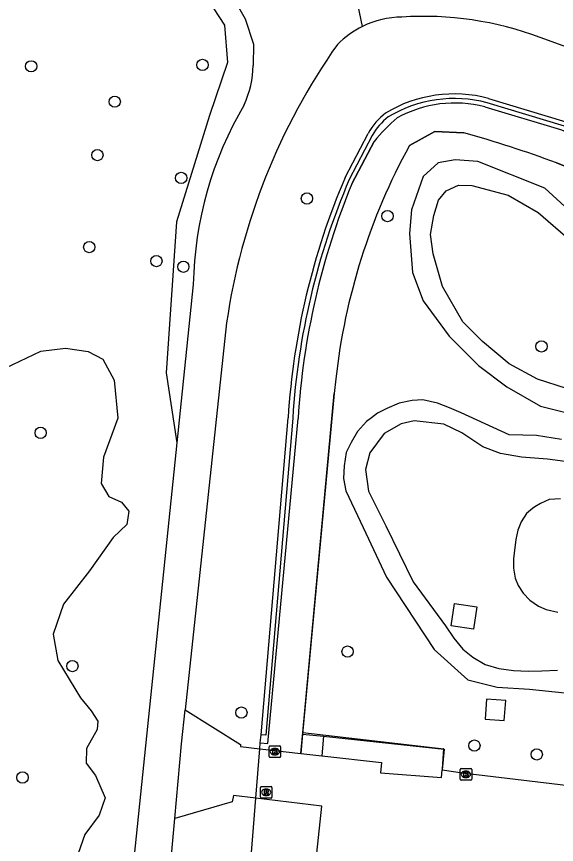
# Model space of a CAD drawing. Extents: x 157466 to 158888, y 383063 to 384677.
# Drawn here: x 157861.4 to 157908.2, y 384343.6 to 384415.4 of the extents above; entities that cross this region are included whole.
import ezdxf

# ---------------------------------------------------------------- set-up
doc = ezdxf.new("R2010")
doc.units = 0
for name, color, linetype in [('IMGEO_Berm_groen', 7, 'Continuous'), ('IMGEO_Boom', 7, 'Continuous'), ('IMGEO_Gemengd_bos', 7, 'Continuous'), ('IMGEO_Groenvoorziening', 7, 'Continuous'), ('IMGEO_Haag', 7, 'Continuous'), ('IMGEO_Hek', 7, 'Continuous'), ('IMGEO_Kolk', 7, 'Continuous'), ('IMGEO_Rijbaan_lokaal_gesloten', 7, 'Continuous'), ('IMGEO_Rioolput', 7, 'Continuous'), ('IMGEO_Voetpad_gesloten', 7, 'Continuous'), ('IMGEO_Voetpad_halfverhard', 7, 'Continuous'), ('IMGEO_Voetpad_onverhard', 7, 'Continuous'), ('IMGEO_Voetpad_open', 7, 'Continuous')]:
    doc.layers.add(name, color=color, linetype=linetype)

msp = doc.modelspace()

# ---------------------------------------------------------------- linework, layer by layer
at = {"layer": 'IMGEO_Berm_groen'}
for points in [[(157882.513, 384352.411), (157882.605, 384353.1)], [(157882.472, 384351.901), (157882.513, 384352.411)]]:
    msp.add_lwpolyline(points, dxfattribs=at)
at = {"layer": 'IMGEO_Boom'}
for centre in [(157862.656, 384411.106), (157877.508, 384411.224), (157869.901, 384408.038), (157868.398, 384403.408), (157875.662, 384401.419), (157886.564, 384399.639), (157893.551, 384398.111), (157867.692, 384395.418), (157873.518, 384394.207), (157875.85, 384393.711), (157906.9, 384386.807), (157863.478, 384379.307), (157890.086, 384360.33), (157866.237, 384359.071), (157880.884, 384355.039), (157901.083, 384352.177), (157906.485, 384351.405), (157861.904, 384349.403)]:
    msp.add_circle(centre, 0.489, dxfattribs=at)
at = {"layer": 'IMGEO_Gemengd_bos'}
for points in [[(157873.744, 384423.533), (157877.086, 384418.3), (157879.405, 384414.669), (157879.68, 384411.433), (157878.124, 384406.833), (157875.266, 384397.599), (157874.358, 384384.514), (157875.291, 384378.432)], [(157860.467, 384384.939), (157863.494, 384386.399), (157865.628, 384386.666), (157867.596, 384386.375), (157868.882, 384385.7), (157869.842, 384383.871), (157870.173, 384380.579), (157868.938, 384377.204), (157868.734, 384374.921), (157869.389, 384373.786), (157870.486, 384373.288), (157871.112, 384372.497), (157870.947, 384371.367), (157869.778, 384370.235), (157867.716, 384367.336), (157865.448, 384364.448), (157864.573, 384361.842), (157864.966, 384359.542), (157866.926, 384356.321), (157867.868, 384355.186), (157868.426, 384354.303), (157868.369, 384353.557), (157867.459, 384351.91), (157867.415, 384350.654), (157868.248, 384349.565), (157869.059, 384347.632), (157868.539, 384346.123), (157867.301, 384344.469), (157865.198, 384338.449)]]:
    msp.add_lwpolyline(points, dxfattribs=at)
at = {"layer": 'IMGEO_Groenvoorziening'}
for points in [[(157901.981, 384407.595), (157908.559, 384405.622), (157917.634, 384402.12), (157957.399, 384386.3), (157956.499, 384378.428), (157957.492, 384377.911)], [(157900.172, 384405.325), (157897.652, 384405.439), (157895.446, 384404.223)], [(157890.484, 384400.961), (157892.399, 384404.582)], [(157947.809, 384387.057), (157946.762, 384387.457), (157940.703, 384389.856), (157908.194, 384402.727)], [(157889.066, 384384.005), (157889.073, 384383.997), (157888.938, 384382.712), (157886.194, 384353.156)], [(157882.513, 384352.411), (157883.17, 384352.358), (157885.796, 384380.561)], [(157907.554, 384373.529), (157906.808, 384373.165), (157906.327, 384372.875), (157906.121, 384372.751), (157905.603, 384372.299), (157905.133, 384371.598), (157904.85, 384370.856), (157904.668, 384370.047), (157904.522, 384368.88), (157904.482, 384368.38), (157904.471, 384367.574), (157904.612, 384366.691), (157904.868, 384366.063), (157905.316, 384365.386), (157905.893, 384364.794), (157906.654, 384364.262), (157907.297, 384363.968), (157908.305, 384363.752)], [(157908.545, 384373.589), (157907.554, 384373.529)], [(157901.29, 384364.213), (157901.003, 384362.266), (157899.069, 384362.551), (157899.356, 384364.498), (157901.29, 384364.213)], [(157886.194, 384353.156), (157886.049, 384351.499)], [(157886.194, 384353.156), (157888.01, 384352.975)], [(157894.562, 384287.641), (157892.858, 384287.839), (157878.978, 384308.018), (157882.13, 384347.606)]]:
    msp.add_lwpolyline(points, dxfattribs=at)
for centre, radius, start, end in [((157899.393, 384397.494), 10.427, 75.62967, 118.6798), ((157904.464, 384394.918), 15.458, 130.67434, 141.30606), ((157875.618, 384315.826), 92.806, 69.45118, 74.65876), ((157943.523, 384377.936), 54.794, 151.33174, 173.641), ((157949.72, 384376.61), 64.046, 157.65289, 176.46293)]:
    msp.add_arc(centre, radius, start, end, dxfattribs=at)
at = {"layer": 'IMGEO_Haag'}
for points in [[(157902.309, 384408.322), (157909.017, 384406.292), (157917.971, 384402.827), (157958.1, 384386.866)], [(157958.1, 384386.866), (157957.312, 384378.65), (157956.914, 384378.688), (157957.674, 384386.606), (157917.825, 384402.455), (157908.887, 384405.914), (157902.2, 384407.938)], [(157889.869, 384401.456), (157891.872, 384405.288)], [(157892.222, 384405.095), (157890.231, 384401.284)], [(157882.605, 384353.1), (157884.928, 384380.619)], [(157885.328, 384380.593), (157883.004, 384353.067), (157882.605, 384353.1)]]:
    msp.add_lwpolyline(points, dxfattribs=at)
for centre, radius, start, end in [((157899.343, 384397.212), 11.499, 75.0507, 121.18072), ((157899.345, 384397.205), 11.106, 75.10389, 121.05913), ((157896.821, 384402.561), 5.65, 127.40003, 151.14613), ((157896.816, 384402.564), 5.245, 127.60988, 151.14686), ((157948.172, 384376.627), 63.37, 156.93229, 176.38781), ((157948.119, 384376.64), 62.915, 156.93989, 176.39793)]:
    msp.add_arc(centre, radius, start, end, dxfattribs=at)
at = {"layer": 'IMGEO_Hek'}
for points in [[(157901.981, 384407.595), (157908.559, 384405.622), (157917.634, 384402.12), (157957.399, 384386.3), (157956.499, 384378.428), (157957.492, 384377.911)], [(157895.446, 384404.223), (157897.652, 384405.439), (157900.172, 384405.325)], [(157892.399, 384404.582), (157890.484, 384400.961)], [(157908.194, 384402.727), (157940.703, 384389.856)], [(157889.066, 384384.005), (157888.938, 384382.712)], [(157886.207, 384353.31), (157888.938, 384382.712)], [(157882.472, 384351.901), (157882.513, 384352.411), (157883.17, 384352.358), (157885.796, 384380.561)], [(157886.049, 384351.499), (157886.207, 384353.31)], [(157886.207, 384353.31), (157898.419, 384351.896), (157898.418, 384351.879)], [(157882.13, 384347.606), (157882.472, 384351.901)], [(157898.418, 384351.879), (157898.291, 384350.166)], [(157894.562, 384287.641), (157892.858, 384287.839), (157878.978, 384308.018), (157882.13, 384347.606)]]:
    msp.add_lwpolyline(points, dxfattribs=at)
for centre, radius, start, end in [((157899.393, 384397.494), 10.427, 75.62967, 118.6798), ((157904.464, 384394.918), 15.458, 130.67434, 141.30606), ((157875.618, 384315.826), 92.806, 69.45118, 74.65876), ((157943.523, 384377.936), 54.794, 151.33174, 173.641), ((157949.72, 384376.61), 64.046, 157.65289, 176.46293)]:
    msp.add_arc(centre, radius, start, end, dxfattribs=at)
at = {"layer": 'IMGEO_Kolk'}
for p, q in [((157883.285, 384351.224), (157883.285, 384352.076)), ((157883.36, 384352.15), (157884.212, 384352.15)), ((157883.773, 384351.93), (157883.798, 384351.93)), ((157884.286, 384352.076), (157884.286, 384351.224)), ((157883.796, 384351.37), (157883.771, 384351.37)), ((157884.212, 384351.15), (157883.36, 384351.15)), ((157899.846, 384349.257), (157899.846, 384350.109)), ((157899.921, 384350.183), (157900.773, 384350.183)), ((157900.334, 384349.963), (157900.359, 384349.963)), ((157900.847, 384350.109), (157900.847, 384349.257)), ((157900.773, 384349.183), (157899.921, 384349.183)), ((157900.357, 384349.403), (157900.332, 384349.403))]:
    msp.add_line(p, q, dxfattribs=at)
for points in [[(157883.285, 384351.224), (157883.285, 384352.076)], [(157883.36, 384352.15), (157884.212, 384352.15)], [(157884.286, 384352.076), (157884.286, 384351.224)], [(157883.606, 384351.85), (157883.729, 384351.85), (157883.729, 384351.699), (157883.859, 384351.85), (157884.023, 384351.85), (157883.877, 384351.699), (157884.03, 384351.45), (157883.878, 384351.45), (157883.793, 384351.614), (157883.729, 384351.547), (157883.729, 384351.45), (157883.606, 384351.45), (157883.606, 384351.85)], [(157884.212, 384351.15), (157883.36, 384351.15)], [(157899.846, 384349.257), (157899.846, 384350.109)], [(157899.921, 384350.183), (157900.773, 384350.183)], [(157900.167, 384349.883), (157900.29, 384349.883), (157900.29, 384349.732), (157900.42, 384349.883), (157900.584, 384349.883), (157900.438, 384349.732), (157900.591, 384349.483), (157900.439, 384349.483), (157900.354, 384349.647), (157900.29, 384349.58), (157900.29, 384349.483), (157900.167, 384349.483), (157900.167, 384349.883)], [(157900.847, 384350.109), (157900.847, 384349.257)], [(157900.773, 384349.183), (157899.921, 384349.183)]]:
    msp.add_lwpolyline(points, dxfattribs=at)
for centre, start, end in [((157883.362, 384352.074), 91.55205, 178.44795), ((157883.362, 384352.074), 91.55205, 178.44795), ((157884.21, 384352.074), 1.55205, 88.44795), ((157884.21, 384352.074), 1.55205, 88.44795), ((157883.362, 384351.226), 181.55205, 268.44795), ((157883.362, 384351.226), 181.55205, 268.44795), ((157884.21, 384351.226), 271.55205, 358.44795), ((157884.21, 384351.226), 271.55205, 358.44795), ((157899.923, 384350.107), 91.55205, 178.44795), ((157899.923, 384350.107), 91.55205, 178.44795), ((157900.771, 384350.107), 1.55205, 88.44795), ((157900.771, 384350.107), 1.55205, 88.44795), ((157899.923, 384349.259), 181.55205, 268.44795), ((157899.923, 384349.259), 181.55205, 268.44795), ((157900.771, 384349.259), 271.55205, 358.44795), ((157900.771, 384349.259), 271.55205, 358.44795)]:
    msp.add_arc(centre, 0.0765, start, end, dxfattribs=at)
for centre, major_axis, ratio, start_param, end_param in [((157883.772, 384351.65), (-0.387, 0.002), 0.722429, 4.712389, 7.853982), ((157883.797, 384351.65), (-0.39, 0.002), 0.717154, 1.570796, 4.712389), ((157900.333, 384349.683), (-0.387, 0.002), 0.722429, 4.712389, 7.853982), ((157900.358, 384349.683), (-0.39, 0.002), 0.717154, 1.570796, 4.712389)]:
    msp.add_ellipse(centre, major_axis=major_axis, ratio=ratio, start_param=start_param, end_param=end_param, dxfattribs=at)
at = {"layer": 'IMGEO_Rijbaan_lokaal_gesloten'}
for points in [[(157876.231, 384423.156), (157877.799, 384420.45), (157879.448, 384418.345), (157881.214, 384415.238), (157881.924, 384413.036), (157881.907, 384411.185)], [(157891.393, 384414.567), (157890.862, 384417.078)], [(157876.715, 384392.186), (157875.291, 384378.432)], [(157879.6, 384388.855), (157876.017, 384355.263)], [(157875.291, 384378.432), (157870.889, 384335.918), (157869.292, 384316.073), (157865.666, 384250), (157865.5, 384246.978)], [(157875.117, 384345.846), (157875.704, 384352.327), (157876.017, 384355.263)], [(157871.143, 384296.075), (157873.039, 384322.894), (157875.117, 384345.846)]]:
    msp.add_lwpolyline(points, dxfattribs=at)
for centre, radius, start, end in [((157894.93, 384407.285), 8.096, 115.90424, 135.04244), ((157935.053, 384380.793), 56.036, 144.91094, 171.72778), ((157873.22, 384411.374), 8.689, 335.51988, 358.7511), ((157908.623, 384391.571), 31.914, 149.48957, 178.89654)]:
    msp.add_arc(centre, radius, start, end, dxfattribs=at)
at = {"layer": 'IMGEO_Rioolput'}
for p, q in [((157882.53, 384347.697), (157882.53, 384348.549)), ((157882.605, 384348.623), (157883.457, 384348.623)), ((157883.018, 384348.403), (157883.043, 384348.403)), ((157883.531, 384348.549), (157883.531, 384347.697)), ((157883.457, 384347.623), (157882.605, 384347.623)), ((157883.041, 384347.843), (157883.016, 384347.843))]:
    msp.add_line(p, q, dxfattribs=at)
for points in [[(157882.53, 384347.697), (157882.53, 384348.549)], [(157882.605, 384348.623), (157883.457, 384348.623)], [(157883.531, 384348.549), (157883.531, 384347.697)], [(157883.457, 384347.623), (157882.605, 384347.623)], [(157883.119, 384348.321), (157882.867, 384348.323), (157882.867, 384347.923)], [(157882.867, 384347.923), (157882.991, 384347.923), (157882.991, 384348.085), (157883.002, 384348.085)], [(157883.045, 384348.242), (157882.991, 384348.242), (157882.991, 384348.161)], [(157882.991, 384348.161), (157883.043, 384348.161)], [(157883.049, 384348.056), (157883.12, 384347.923), (157883.26, 384347.923), (157883.195, 384348.049)]]:
    msp.add_lwpolyline(points, dxfattribs=at)
for centre, radius, start, end in [((157882.607, 384348.547), 0.0765, 91.55205, 178.44795), ((157882.607, 384348.547), 0.0765, 91.55205, 178.44795), ((157883.455, 384348.547), 0.0765, 1.55205, 88.44795), ((157883.455, 384348.547), 0.0765, 1.55205, 88.44795), ((157882.607, 384347.699), 0.0765, 181.55205, 268.44795), ((157882.607, 384347.699), 0.0765, 181.55205, 268.44795), ((157883.001, 384348.032), 0.0533, 26.02933, 88.69889), ((157883.027, 384348.35), 0.19, 274.7715, 282.96867), ((157883.051, 384348.146), 0.0964, 77.00612, 93.18647), ((157883.065, 384348.203), 0.0378, 276.66336, 79.67722), ((157883.118, 384348.211), 0.109, 350.36119, 89.41601), ((157883.116, 384348.211), 0.112, 277.58423, 350.98172), ((157883.1, 384347.996), 0.108, 29.51342, 73.79051), ((157883.455, 384347.699), 0.0765, 271.55205, 358.44795), ((157883.455, 384347.699), 0.0765, 271.55205, 358.44795)]:
    msp.add_arc(centre, radius, start, end, dxfattribs=at)
for centre, major_axis, ratio, start_param, end_param in [((157883.017, 384348.123), (-0.387, 0.002), 0.722429, 4.712389, 7.853982), ((157883.042, 384348.123), (-0.39, 0.002), 0.717154, 1.570796, 4.712389)]:
    msp.add_ellipse(centre, major_axis=major_axis, ratio=ratio, start_param=start_param, end_param=end_param, dxfattribs=at)
at = {"layer": 'IMGEO_Voetpad_gesloten'}
for points in [[(157888.01, 384352.975), (157887.857, 384351.295)], [(157888.01, 384352.975), (157898.462, 384351.861), (157898.286, 384350.064)], [(157887.857, 384351.295), (157893.023, 384350.697), (157892.933, 384349.821), (157898.235, 384349.395), (157898.286, 384350.064)]]:
    msp.add_lwpolyline(points, dxfattribs=at)
at = {"layer": 'IMGEO_Voetpad_halfverhard'}
for centre, radius, start, end in [((157894.937, 384407.271), 8.112, 91.04844, 115.90985), ((157896.635, 384386.301), 29.138, 69.59398, 93.63303), ((157496.627, 383306.72), 1180.443, 66.928981, 69.667364)]:
    msp.add_arc(centre, radius, start, end, dxfattribs=at)
at = {"layer": 'IMGEO_Voetpad_onverhard'}
for points in [[(157909.958, 384398.002), (157907.201, 384400.537), (157901.375, 384402.838), (157899.424, 384403.005), (157897.93, 384402.731), (157896.649, 384401.543), (157895.643, 384398.668), (157895.46, 384396.596), (157895.704, 384393.214), (157896.649, 384390.746), (157898.886, 384387.687), (157901.448, 384385.158), (157903.887, 384383.299), (157906.815, 384381.624), (157909.021, 384381.064)], [(157909.065, 384383.141), (157906.54, 384383.97), (157904.101, 384385.28), (157901.777, 384387.244), (157900.07, 384388.95), (157898.331, 384391.997), (157897.508, 384394.83), (157897.264, 384396.506), (157897.57, 384398.164), (157897.967, 384399.504), (157898.641, 384400.307), (157899.695, 384400.786), (157900.864, 384400.762), (157904.013, 384399.935), (157906.605, 384398.43), (157909.418, 384396.003)], [(157908.641, 384378.727), (157906.48, 384379.07), (157904.104, 384379.125), (157899.946, 384381.033), (157898.916, 384381.485), (157897.872, 384381.873), (157896.605, 384382.162), (157895.684, 384382.103), (157894.556, 384381.876), (157893.477, 384381.413), (157892.69, 384381.007), (157892.163, 384380.61), (157891.725, 384380.294), (157890.954, 384379.434), (157890.39, 384378.48), (157889.972, 384377.598), (157889.784, 384376.445), (157889.746, 384375.332), (157889.948, 384374.27), (157891.447, 384371.104), (157893.461, 384366.784), (157897.588, 384360.501), (157900.507, 384357.874), (157903.045, 384357.247), (157905.853, 384357.063), (157908.927, 384356.747)], [(157908.959, 384376.817), (157907.413, 384377.009), (157905.174, 384377.197), (157903.331, 384377.5), (157901.813, 384378.088), (157899.995, 384379.316), (157898.426, 384380.054), (157895.868, 384380.346), (157894.728, 384380.088), (157893.248, 384379.245), (157892.019, 384377.582), (157891.643, 384376.125), (157891.915, 384374.254), (157893.412, 384371.251), (157895.77, 384366.391), (157898.565, 384362.551), (157899.29, 384361.498), (157900.072, 384360.534), (157900.961, 384359.854), (157902.022, 384359.201), (157903.199, 384358.866), (157904.458, 384358.696), (157905.753, 384358.642), (157906.94, 384358.653), (157908.292, 384358.713)]]:
    msp.add_lwpolyline(points, dxfattribs=at)
at = {"layer": 'IMGEO_Voetpad_open'}
for points in [[(157898.286, 384350.064), (157900.044, 384349.817), (157914.336, 384348.098), (157925.342, 384356.437), (157925.651, 384356.401)], [(157902.144, 384356.206), (157902.021, 384354.474), (157903.677, 384354.357), (157903.799, 384356.09), (157902.144, 384356.206)], [(157876.017, 384355.263), (157880.811, 384352.261), (157880.791, 384352.091), (157882.472, 384351.901)], [(157882.13, 384347.606), (157882.472, 384351.901)], [(157882.472, 384351.901), (157886.049, 384351.499)], [(157886.049, 384351.499), (157887.857, 384351.295)], [(157882.13, 384347.606), (157880.191, 384347.837), (157880.083, 384347.296), (157875.117, 384345.846)], [(157887.038, 384339.323), (157887.861, 384346.922), (157882.13, 384347.606)]]:
    msp.add_lwpolyline(points, dxfattribs=at)

doc.saveas('drawing.dxf')
